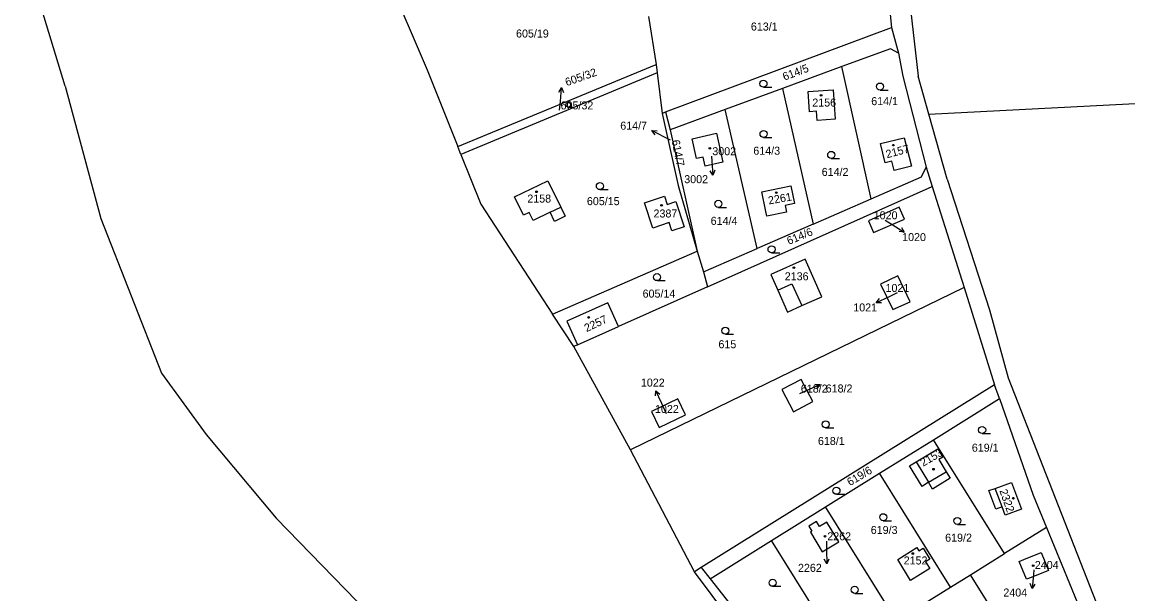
# Model space of a CAD drawing. Extents: x -735249 to -729401, y -1124843 to -1121828.
# Drawn here: x -735246.5 to -735011.6, y -1123919.8 to -1123798.3 of the extents above; entities that cross this region are included whole.
import ezdxf

# ---------------------------------------------------------------- set-up
doc = ezdxf.new("R2010")
doc.units = 0
for name, color, linetype in [('Vrstva 1', 7, 'Continuous'), ('Vrstva 13', 7, 'Continuous'), ('Vrstva 16', 7, 'Continuous'), ('Vrstva 18', 7, 'Continuous'), ('Vrstva 19', 7, 'Continuous'), ('Vrstva 25', 7, 'Continuous'), ('Vrstva 4', 7, 'Continuous')]:
    doc.layers.add(name, color=color, linetype=linetype)

msp = doc.modelspace()

# ---------------------------------------------------------------- linework, layer by layer
at = {"layer": 'Vrstva 1'}
for points in [[(-735061.02, -1123767.01), (-735056.19, -1123809.78)], [(-735063.3, -1123784.84), (-735061.82, -1123799.47)], [(-735169.01, -1123788.42), (-735160.44, -1123808.46)], [(-735113.45, -1123797.1), (-735111.8, -1123807.34)], [(-735109.8, -1123817.38), (-735061.82, -1123799.47)], [(-735061.82, -1123799.47), (-735060.32, -1123804.93)], [(-735053.92, -1123817.87), (-734722.2, -1123800.75)], [(-735062.07, -1123803.99), (-735072.35, -1123807.78)], [(-735060.32, -1123804.93), (-735062.07, -1123803.99)], [(-735060.32, -1123804.93), (-735059.39, -1123809.78)], [(-735153.94, -1123824.79), (-735111.8, -1123807.34)], [(-735111.8, -1123807.34), (-735111.59, -1123809.08)], [(-735072.35, -1123807.78), (-735084.98, -1123812.44)], [(-735066.14, -1123835.9), (-735072.35, -1123807.78)], [(-735160.44, -1123808.46), (-735153.94, -1123824.79)], [(-735111.59, -1123809.08), (-735153.29, -1123826.42)], [(-735111.59, -1123809.08), (-735110.56, -1123817.74)], [(-735059.39, -1123809.78), (-735054.43, -1123829.18)], [(-735053.92, -1123817.87), (-735056.19, -1123809.78)], [(-735084.98, -1123812.44), (-735097.14, -1123816.92)], [(-735084.98, -1123812.44), (-735078.47, -1123841.27)], [(-735079.54, -1123813.09), (-735074.23, -1123812.7)], [(-735079.23, -1123817.36), (-735079.54, -1123813.09)], [(-735074.23, -1123812.7), (-735073.77, -1123818.96)], [(-735097.14, -1123816.92), (-735108.83, -1123821.23)], [(-735090.34, -1123846.44), (-735097.14, -1123816.92)], [(-735077.75, -1123817.25), (-735079.23, -1123817.36)], [(-735077.61, -1123819.24), (-735077.75, -1123817.25)], [(-735110.56, -1123817.74), (-735109.8, -1123817.38)], [(-735110.56, -1123817.74), (-735107.17, -1123833.07)], [(-735109.8, -1123817.38), (-735108.83, -1123821.23)], [(-735073.77, -1123818.96), (-735077.61, -1123819.24)], [(-735050.03, -1123831.7), (-735053.92, -1123817.87)], [(-735108.83, -1123821.23), (-735103.13, -1123846.97)], [(-735104.16, -1123823.12), (-735099.02, -1123821.95)], [(-735099.02, -1123821.95), (-735097.64, -1123828.06)], [(-735103.21, -1123827.31), (-735104.16, -1123823.12)], [(-735064.19, -1123824.15), (-735059.13, -1123822.88)], [(-735063.16, -1123828.25), (-735064.19, -1123824.15)], [(-735059.13, -1123822.88), (-735057.61, -1123828.9)], [(-735153.29, -1123826.42), (-735153.94, -1123824.79)], [(-735153.29, -1123826.42), (-735149.07, -1123837.02)], [(-735101.84, -1123827.01), (-735103.21, -1123827.31)], [(-735101.41, -1123828.91), (-735101.84, -1123827.01)], [(-735097.64, -1123828.06), (-735101.41, -1123828.91)], [(-735061.75, -1123827.9), (-735063.16, -1123828.25)], [(-735061.27, -1123829.82), (-735061.75, -1123827.9)], [(-735057.61, -1123828.9), (-735061.27, -1123829.82)], [(-735066.14, -1123835.9), (-735055.43, -1123831.23)], [(-735055.43, -1123831.23), (-735054.43, -1123829.18)], [(-735054.43, -1123829.18), (-735053.21, -1123833.26)], [(-735141.87, -1123835.46), (-735134.81, -1123832.04)], [(-735134.81, -1123832.04), (-735132.09, -1123837.65)], [(-735107.17, -1123833.07), (-735103.13, -1123846.97)], [(-735100.92, -1123854.58), (-735053.21, -1123833.26)], [(-735089.36, -1123834.42), (-735083.23, -1123833.13)], [(-735083.23, -1123833.13), (-735082.45, -1123836.89)], [(-735053.21, -1123833.26), (-735046.39, -1123854.7)], [(-735050.03, -1123831.7), (-735040.99, -1123859.48)], [(-735139.97, -1123839.37), (-735141.87, -1123835.46)], [(-735114.31, -1123836.72), (-735110.04, -1123835.29)], [(-735110.04, -1123835.29), (-735109.45, -1123837.07)], [(-735088.57, -1123838.18), (-735089.36, -1123834.42)], [(-735078.47, -1123841.27), (-735066.14, -1123835.9)], [(-735149.07, -1123837.02), (-735133.8, -1123860.37)], [(-735132.09, -1123837.65), (-735131.16, -1123839.57)], [(-735112.52, -1123842.08), (-735114.31, -1123836.72)], [(-735109.45, -1123837.07), (-735107.64, -1123836.46)], [(-735107.64, -1123836.46), (-735105.85, -1123841.82)], [(-735088.27, -1123839.59), (-735088.57, -1123838.18)], [(-735082.45, -1123836.89), (-735084.42, -1123837.31)], [(-735084.42, -1123837.31), (-735084.12, -1123838.72)], [(-735060.16, -1123837.68), (-735066.74, -1123840.56)], [(-735059.07, -1123840.17), (-735060.16, -1123837.68)], [(-735138.78, -1123838.79), (-735139.97, -1123839.37)], [(-735137.95, -1123840.49), (-735138.78, -1123838.79)], [(-735134.35, -1123838.74), (-735137.95, -1123840.49)], [(-735133.42, -1123840.66), (-735134.35, -1123838.74)], [(-735131.16, -1123839.57), (-735133.42, -1123840.66)], [(-735084.12, -1123838.72), (-735088.27, -1123839.59)], [(-735066.74, -1123840.56), (-735065.64, -1123843.06)], [(-735065.64, -1123843.06), (-735059.07, -1123840.17)], [(-735109.06, -1123840.93), (-735112.52, -1123842.08)], [(-735108.46, -1123842.7), (-735109.06, -1123840.93)], [(-735105.85, -1123841.82), (-735108.46, -1123842.7)], [(-735078.47, -1123841.27), (-735090.34, -1123846.44)], [(-735133.8, -1123860.37), (-735103.13, -1123846.97)], [(-735103.13, -1123846.97), (-735101.76, -1123851.42)], [(-735101.76, -1123851.42), (-735090.34, -1123846.44)], [(-735080.19, -1123848.68), (-735087.46, -1123851.98)], [(-735076.63, -1123856.68), (-735080.19, -1123848.68)], [(-735101.76, -1123851.42), (-735100.92, -1123854.58)], [(-735087.46, -1123851.98), (-735085.99, -1123855.27)], [(-735060.49, -1123852.26), (-735064.14, -1123853.99)], [(-735057.89, -1123857.78), (-735060.49, -1123852.26)], [(-735100.92, -1123854.58), (-735119.79, -1123863)], [(-735046.39, -1123854.7), (-735117.29, -1123889.23)], [(-735064.14, -1123853.99), (-735061.56, -1123859.4)], [(-735046.39, -1123854.7), (-735039.93, -1123875.4)], [(-735085.99, -1123855.27), (-735083.91, -1123859.92)], [(-735080.87, -1123858.57), (-735076.63, -1123856.68)], [(-735122.05, -1123857.94), (-735130.79, -1123861.84)], [(-735119.79, -1123863), (-735122.05, -1123857.94)], [(-735083.91, -1123859.92), (-735080.87, -1123858.57)], [(-735061.56, -1123859.4), (-735057.89, -1123857.78)], [(-735040.99, -1123859.48), (-735037.01, -1123873.9)], [(-735129.3, -1123867.25), (-735133.8, -1123860.37)], [(-735130.79, -1123861.84), (-735128.52, -1123866.9)], [(-735128.52, -1123866.9), (-735119.79, -1123863)], [(-735128.52, -1123866.9), (-735129.3, -1123867.25)], [(-735117.29, -1123889.23), (-735129.3, -1123867.25)], [(-735039.93, -1123875.4), (-735102.23, -1123914.21)], [(-735080.99, -1123874.23), (-735085.11, -1123876.41)], [(-735078.52, -1123878.96), (-735080.99, -1123874.23)], [(-735038.91, -1123878.33), (-735039.93, -1123875.4)], [(-735037.01, -1123873.9), (-735014.36, -1123931.76)], [(-735085.11, -1123876.41), (-735082.62, -1123881.13)], [(-735052.91, -1123887.06), (-735038.91, -1123878.33)], [(-735038.91, -1123878.33), (-735031.74, -1123898.87)], [(-735107.21, -1123878.37), (-735112.81, -1123881.03)], [(-735105.57, -1123881.8), (-735107.21, -1123878.37)], [(-735082.62, -1123881.13), (-735078.52, -1123878.96)], [(-735112.81, -1123881.03), (-735111.18, -1123884.46)], [(-735111.18, -1123884.46), (-735105.57, -1123881.8)], [(-735064.37, -1123894.19), (-735052.91, -1123887.06)], [(-735037.84, -1123911.25), (-735052.91, -1123887.06)], [(-735103.69, -1123915.11), (-735117.29, -1123889.23)], [(-735056.61, -1123891.77), (-735052, -1123888.96)], [(-735052, -1123888.96), (-735050.91, -1123890.74)], [(-735057.98, -1123892.61), (-735056.61, -1123891.77)], [(-735050.91, -1123890.74), (-735051.77, -1123891.26)], [(-735051.77, -1123891.26), (-735050.22, -1123893.85)], [(-735075.83, -1123901.33), (-735064.37, -1123894.19)], [(-735049.3, -1123918.38), (-735064.37, -1123894.19)], [(-735055.32, -1123896.98), (-735057.98, -1123892.61)], [(-735050.22, -1123893.85), (-735049.36, -1123895.26)], [(-735053.96, -1123896.11), (-735055.32, -1123896.98)], [(-735053.09, -1123897.53), (-735053.96, -1123896.11)], [(-735049.36, -1123895.26), (-735053.09, -1123897.53)], [(-735039.79, -1123897.44), (-735036.33, -1123896.14)], [(-735036.33, -1123896.14), (-735034.2, -1123901.82)], [(-735041.15, -1123897.84), (-735039.79, -1123897.44)], [(-735039.65, -1123901.81), (-735041.15, -1123897.84)], [(-735031.74, -1123898.87), (-735028.93, -1123905.7)], [(-735087.28, -1123908.47), (-735075.83, -1123901.33)], [(-735060.76, -1123925.52), (-735075.83, -1123901.33)], [(-735038.34, -1123901.32), (-735039.65, -1123901.81)], [(-735037.66, -1123903.12), (-735038.34, -1123901.32)], [(-735034.2, -1123901.82), (-735037.66, -1123903.12)], [(-735077.78, -1123904.44), (-735079.37, -1123905.41)], [(-735079.37, -1123905.41), (-735078.72, -1123906.48)], [(-735078.72, -1123906.48), (-735079.06, -1123906.69)], [(-735077.12, -1123905.51), (-735077.78, -1123904.44)], [(-735075.54, -1123904.55), (-735077.12, -1123905.51)], [(-735072.99, -1123908.75), (-735075.54, -1123904.55)], [(-735028.93, -1123905.7), (-735037.84, -1123911.25)], [(-735028.93, -1123905.7), (-735020.78, -1123925.54)], [(-735100.35, -1123916.61), (-735087.28, -1123908.47)], [(-735072.22, -1123932.66), (-735087.28, -1123908.47)], [(-735079.06, -1123906.69), (-735076.52, -1123910.89)], [(-735076.52, -1123910.89), (-735072.99, -1123908.75)], [(-735060.51, -1123912.49), (-735056.44, -1123909.98)], [(-735056.44, -1123909.98), (-735056.03, -1123910.64)], [(-735056.03, -1123910.64), (-735055.11, -1123910.09)], [(-735055.11, -1123910.09), (-735053.69, -1123912.41)], [(-735033.73, -1123912.54), (-735030.03, -1123911.02)], [(-735030.03, -1123911.02), (-735028.47, -1123914.81)], [(-735057.78, -1123916.94), (-735060.51, -1123912.49)], [(-735053.69, -1123912.41), (-735054.6, -1123912.98)], [(-735054.6, -1123912.98), (-735053.7, -1123914.43)], [(-735045.06, -1123915.74), (-735037.84, -1123911.25)], [(-735034.68, -1123912.93), (-735033.73, -1123912.54)], [(-735033.13, -1123916.72), (-735034.68, -1123912.93)], [(-735102.23, -1123914.21), (-735103.69, -1123915.11)], [(-735085.36, -1123939.72), (-735103.69, -1123915.11)], [(-735102.23, -1123914.21), (-735100.35, -1123916.61)], [(-735053.7, -1123914.43), (-735057.78, -1123916.94)], [(-735049.3, -1123918.38), (-735045.06, -1123915.74)], [(-735032.71, -1123935.56), (-735045.06, -1123915.74)], [(-735028.47, -1123914.81), (-735032.17, -1123916.33)], [(-735100.35, -1123916.61), (-735082.63, -1123939.15)], [(-735032.17, -1123916.33), (-735033.13, -1123916.72)], [(-735058.39, -1123924.04), (-735049.3, -1123918.38)]]:
    msp.add_lwpolyline(points, dxfattribs=at)
at = {"layer": 'Vrstva 13'}
for points in [[(-735237.36, -1123811.91), (-735246.48, -1123781.85)], [(-735237.36, -1123811.91), (-735229.79, -1123840.07)], [(-735229.79, -1123840.07), (-735216.86, -1123872.95)], [(-735216.86, -1123872.95), (-735207.39, -1123885.95)], [(-735207.39, -1123885.95), (-735192.55, -1123903.69)], [(-735192.55, -1123903.69), (-735150.97, -1123946.5)]]:
    msp.add_lwpolyline(points, dxfattribs=at)
at = {"layer": 'Vrstva 16'}
for points in [[(-735132.31, -1123817.07), (-735132.16, -1123815.21)], [(-735108.77, -1123823.39), (-735110.03, -1123822.75)], [(-735100.08, -1123826.81), (-735099.99, -1123827.86)], [(-735063.15, -1123840.42), (-735061.65, -1123841.36)], [(-735060.64, -1123855.86), (-735062.34, -1123856.67)], [(-735081.28, -1123877.24), (-735079.74, -1123876.55)], [(-735109.6, -1123881.58), (-735110.63, -1123879.37)], [(-735075.66, -1123908.63), (-735075.63, -1123910.43)], [(-735031.58, -1123914.72), (-735031.67, -1123915.68)]]:
    msp.add_lwpolyline(points, dxfattribs=at)
at = {"layer": 'Vrstva 25'}
for points in [[(-735132.497, -1123813.177), (-735131.92, -1123812.22), (-735131.502, -1123813.257)], [(-735132.16, -1123815.21), (-735131.92, -1123812.22)], [(-735089.02, -1123812.16), (-735087.27, -1123812.16)], [(-735064.26, -1123812.77), (-735062.51, -1123812.77)], [(-735130.48, -1123816.38), (-735129.307, -1123816.38)], [(-735110.03, -1123822.75), (-735112.7, -1123821.384)], [(-735112.038, -1123822.285), (-735112.7, -1123821.384), (-735111.582, -1123821.394)], [(-735089, -1123822.84), (-735087.25, -1123822.84)], [(-735099.99, -1123827.86), (-735099.739, -1123830.849)], [(-735074.63, -1123827.29), (-735072.88, -1123827.29)], [(-735099.325, -1123829.811), (-735099.739, -1123830.849), (-735100.32, -1123829.894)], [(-735123.76, -1123833.92), (-735122.01, -1123833.92)], [(-735098.61, -1123837.69), (-735096.86, -1123837.69)], [(-735061.65, -1123841.36), (-735059.109, -1123842.954)], [(-735059.691, -1123841.999), (-735059.109, -1123842.954), (-735060.222, -1123842.846)], [(-735087.3, -1123847.35), (-735085.55, -1123847.35)], [(-735111.63, -1123853.26), (-735109.88, -1123853.26)], [(-735062.34, -1123856.67), (-735065.045, -1123857.966)], [(-735063.927, -1123857.985), (-735065.045, -1123857.966), (-735064.359, -1123857.083)], [(-735097.11, -1123864.64), (-735095.36, -1123864.64)], [(-735079.74, -1123876.55), (-735077.002, -1123875.326)], [(-735078.119, -1123875.277), (-735077.002, -1123875.326), (-735077.711, -1123876.19)], [(-735111.922, -1123877.765), (-735111.888, -1123876.647), (-735111.015, -1123877.345)], [(-735110.63, -1123879.37), (-735111.888, -1123876.647)], [(-735075.82, -1123884.54), (-735074.07, -1123884.54)], [(-735042.57, -1123885.75), (-735040.82, -1123885.75)], [(-735073.52, -1123898.66), (-735071.77, -1123898.66)], [(-735063.57, -1123904.27), (-735061.82, -1123904.27)], [(-735047.84, -1123905.06), (-735046.09, -1123905.06)], [(-735075.63, -1123910.43), (-735075.583, -1123913.429)], [(-735075.099, -1123912.421), (-735075.583, -1123913.429), (-735076.098, -1123912.437)], [(-735031.67, -1123915.68), (-735031.957, -1123918.666)], [(-735087.08, -1123918.2), (-735085.33, -1123918.2)], [(-735031.364, -1123917.718), (-735031.957, -1123918.666), (-735032.359, -1123917.622)], [(-735069.63, -1123919.7), (-735067.88, -1123919.7)]]:
    msp.add_lwpolyline(points, dxfattribs=at)
for centre, radius in [((-735089.02, -1123811.41), 0.75), ((-735064.26, -1123812.02), 0.75), ((-735076.77, -1123813.88), 0.174), ((-735130.48, -1123815.877), 0.503), ((-735089, -1123822.09), 0.75), ((-735061.44, -1123824.47), 0.174), ((-735100.41, -1123825.13), 0.175), ((-735074.63, -1123826.54), 0.75), ((-735123.76, -1123833.17), 0.75), ((-735137.21, -1123834.37), 0.175), ((-735086.29, -1123834.55), 0.174), ((-735110.67, -1123837.27), 0.175), ((-735098.61, -1123836.94), 0.75), ((-735087.3, -1123846.6), 0.75), ((-735111.63, -1123852.51), 0.75), ((-735082.55, -1123850.51), 0.175), ((-735126.14, -1123861.08), 0.174), ((-735097.11, -1123863.89), 0.75), ((-735075.82, -1123883.79), 0.75), ((-735042.57, -1123885), 0.75), ((-735052.9, -1123893.33), 0.174), ((-735073.52, -1123897.91), 0.75), ((-735035.93, -1123899.49), 0.174), ((-735063.57, -1123903.52), 0.75), ((-735047.84, -1123904.31), 0.75), ((-735075.94, -1123907.56), 0.175), ((-735057.29, -1123911.24), 0.175), ((-735031.72, -1123913.82), 0.175), ((-735087.08, -1123917.45), 0.75), ((-735069.63, -1123918.95), 0.75)]:
    msp.add_circle(centre, radius, dxfattribs=at)
at = {"layer": 'Vrstva 4'}
for points in [[(-735134.35, -1123838.74), (-735132.09, -1123837.65)], [(-735085.99, -1123855.27), (-735083, -1123853.94)], [(-735083, -1123853.94), (-735080.87, -1123858.57)], [(-735056.61, -1123891.77), (-735053.96, -1123896.11)], [(-735053.96, -1123896.11), (-735050.22, -1123893.85)], [(-735038.34, -1123901.32), (-735039.79, -1123897.44)]]:
    msp.add_lwpolyline(points, dxfattribs=at)

# ---------------------------------------------------------------- texts
at = {"layer": 'Vrstva 16'}
msp.add_text('605/32', height=1.7, rotation=19.50016, dxfattribs=at).set_placement((-735130.799, -1123811.965))
for s, p in [('614/7', (-735119.436, -1123821.18)), ('3002', (-735105.846, -1123832.55)), ('1020', (-735059.563, -1123844.85)), ('1021', (-735069.943, -1123859.8)), ('1022', (-735115.053, -1123875.77)), ('618/2', (-735075.8, -1123877.02)), ('2262', (-735081.686, -1123915.13)), ('2404', (-735038.066, -1123920.37))]:
    msp.add_text(s, height=1.7, dxfattribs=at).set_placement(p)
at = {"layer": 'Vrstva 18'}
for s, p in [('613/1', (-735091.69, -1123800.12)), ('605/19', (-735141.57, -1123801.6)), ('614/1', (-735066.13, -1123815.97)), ('605/32', (-735132.11, -1123816.87)), ('614/3', (-735091.17, -1123826.5)), ('614/2', (-735076.65, -1123831.01)), ('605/15', (-735126.52, -1123837.22)), ('614/4', (-735100.23, -1123841.4)), ('1020', (-735065.603, -1123840.22)), ('1021', (-735063.093, -1123855.66)), ('605/14', (-735114.69, -1123856.86)), ('615', (-735098.58, -1123867.62)), ('618/2', (-735081.08, -1123877.04)), ('1022', (-735112.053, -1123881.38)), ('618/1', (-735077.45, -1123888.17)), ('619/1', (-735044.76, -1123889.6)), ('619/3', (-735066.23, -1123907.08)), ('619/2', (-735050.43, -1123908.72))]:
    msp.add_text(s, height=1.7, dxfattribs=at).set_placement(p)
for s, rotation, p in [('614/5', 20.60016, (-735084.564, -1123810.783)), ('614/7', 281.30224, (-735108.525, -1123823.506)), ('614/6', 22.30018, (-735083.631, -1123845.68)), ('619/6', 30.70024, (-735070.651, -1123896.946))]:
    msp.add_text(s, height=1.7, rotation=rotation, dxfattribs=at).set_placement(p)
at = {"layer": 'Vrstva 19'}
for s, p in [('2156', (-735078.65, -1123816.27)), ('3002', (-735099.88, -1123826.61)), ('2158', (-735139.18, -1123836.67)), ('2387', (-735112.37, -1123839.84)), ('2136', (-735084.5, -1123853.18)), ('2262', (-735075.46, -1123908.43)), ('2152', (-735059.24, -1123913.56)), ('2404', (-735031.38, -1123914.52))]:
    msp.add_text(s, height=1.7, dxfattribs=at).set_placement(p)
for s, rotation, p in [('2157', 15.00012, (-735062.779, -1123827.266)), ('2261', 9.90008, (-735087.868, -1123837.079)), ('2257', 25.4002, (-735126.586, -1123864.214)), ('2153', 30.00024, (-735055.107, -1123892.807)), ('2322', 289.6023, (-735038.935, -1123897.891))]:
    msp.add_text(s, height=1.7, rotation=rotation, dxfattribs=at).set_placement(p)

doc.saveas('drawing.dxf')
